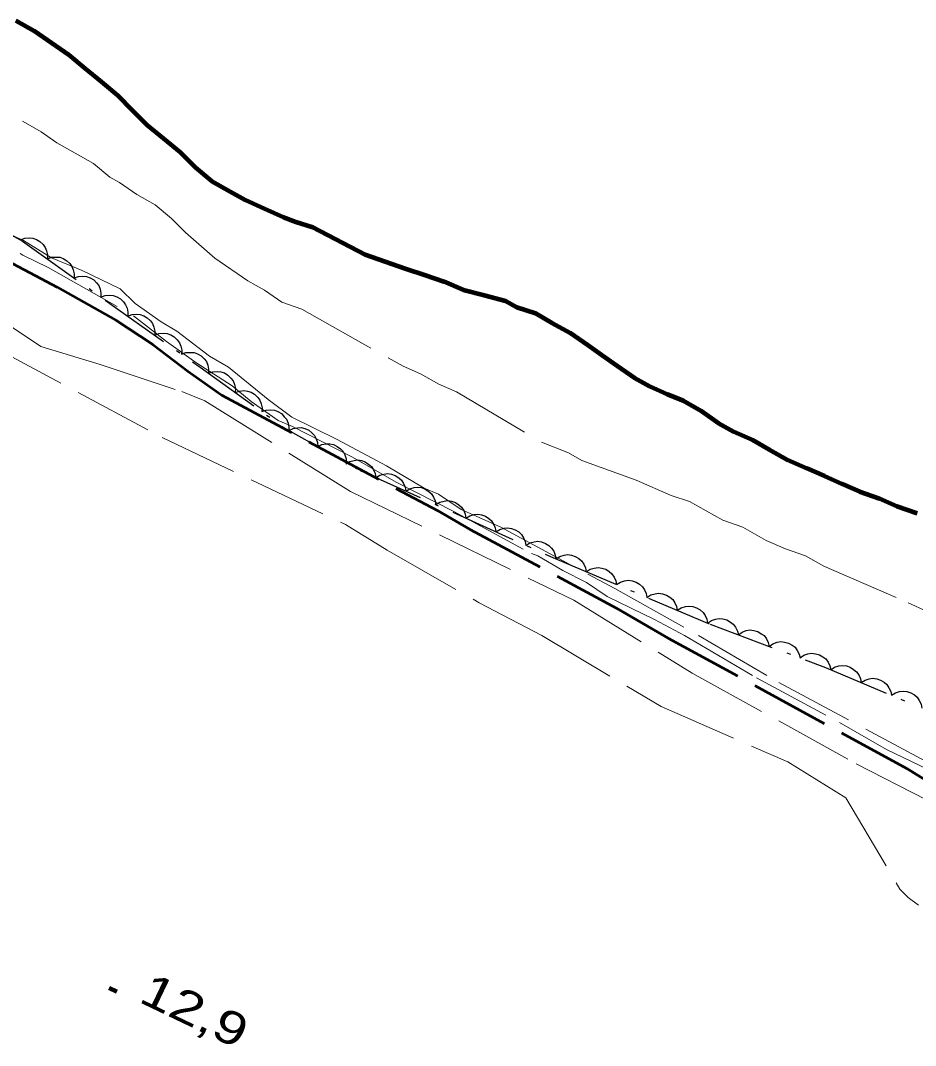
# Model space of a CAD drawing. Extents: x 355726 to 357533, y 5103782 to 5105258.
# Drawn here: x 356220.62 to 356261.39, y 5104450.35 to 5104497.02 of the extents above; entities that cross this region are included whole.
import ezdxf

# ---------------------------------------------------------------- set-up
doc = ezdxf.new("R2010")
doc.units = 0
doc.header["$LTSCALE"] = 0.6
for name, pattern in [('DASH_DOUBLE_DOT', [9.2, 5, -1.2, 0.3, -1.2, 0.3, -1.2]), ('DOT_DASHED', [7.7, 5, -1.2, 0.3, -1.2]), ('LONG_DASHED', [7.5, 6, -1.5])]:
    doc.linetypes.add(name, pattern=pattern)
for name, color, linetype, lineweight in [('1', 7, 'LONG_DASHED', 53), ('2', 7, 'LONG_DASHED', 13), ('3', 7, 'Continuous', 140), ('4', 7, 'DASH_DOUBLE_DOT', 53), ('44', 7, 'Continuous', 25)]:
    doc.layers.add(name, color=color, linetype=linetype, lineweight=lineweight)

msp = doc.modelspace()

# ---------------------------------------------------------------- linework, layer by layer
at = {"layer": '1'}
msp.add_lwpolyline([(356211.56, 5104490.01), (356213.1, 5104489.72), (356213.8, 5104489.48), (356214.47, 5104489.13), (356215.8, 5104488.33), (356222.29, 5104484.88), (356224.97, 5104483.38), (356226.65, 5104482.26), (356228.25, 5104481.05), (356229.79, 5104479.96), (356239.61, 5104474.71), (356241.1, 5104473.84), (356247.77, 5104470.26), (356250.12, 5104468.9), (356260.99, 5104462.96), (356262.46, 5104462.05)], dxfattribs=at)
at = {"layer": '2'}
for points in [[(356216.6, 5104494.25), (356220.74, 5104492.42), (356221.57, 5104491.95), (356222.28, 5104491.45), (356223.95, 5104490.51), (356224.69, 5104489.89), (356225.14, 5104489.64), (356225.93, 5104489.09), (356226.76, 5104488.63), (356227.51, 5104488.01), (356228.14, 5104487.36), (356229.48, 5104486.2), (356230.98, 5104485.16), (356231.74, 5104484.74), (356232.52, 5104484.19), (356233.44, 5104483.87), (356238.05, 5104481.28), (356238.85, 5104480.93), (356239.68, 5104480.46), (356240.48, 5104480.11), (356244.36, 5104477.82), (356245.58, 5104477.33), (356246.19, 5104476.99), (356248.66, 5104476.09), (356250.26, 5104475.39), (356251.1, 5104475.12), (356252.61, 5104474.27), (356253.53, 5104473.95), (356254.59, 5104473.35), (356255.46, 5104472.96), (356256.38, 5104472.64), (356257.21, 5104472.17), (356261.05, 5104470.51), (356261.92, 5104470.11)], [(356216.72, 5104488.67), (356220.73, 5104486.34), (356221.89, 5104485.78), (356225.77, 5104483.58), (356227.28, 5104482.41), (356228.61, 5104481.45), (356230.26, 5104480.38), (356231.13, 5104479.67), (356232.36, 5104478.8), (356233.01, 5104478.54), (356235.72, 5104477.16), (356237.76, 5104475.98), (356240.36, 5104474.67), (356243.9, 5104472.75), (356244.18, 5104472.65), (356245.32, 5104471.98), (356246.41, 5104471.43), (356247.34, 5104470.8), (356249.5, 5104469.75), (356250.86, 5104469.01), (356254.14, 5104467.09), (356257.93, 5104465.05), (356260.07, 5104463.82), (356261.93, 5104462.93)], [(356207.03, 5104485.49), (356208.07, 5104486.51), (356208.69, 5104486.93), (356209.73, 5104487.34), (356211.8, 5104487.96), (356215.74, 5104487.13), (356217.61, 5104485.07), (356220.31, 5104483.01), (356221.55, 5104482.18), (356224.25, 5104481.36), (356227.98, 5104480.12), (356229.02, 5104479.7), (356235.66, 5104475.57), (356245.83, 5104470.62), (356251.22, 5104467.3), (356258.69, 5104463.18), (356263.88, 5104460.5)], [(356220.23, 5104487.25), (356220.76, 5104487), (356222.04, 5104486.21), (356223.43, 5104485.63), (356225.16, 5104484.8)], [(356225.16, 5104484.8), (356225.85, 5104484.13), (356227.03, 5104483.3), (356227.75, 5104482.87), (356229.23, 5104481.73), (356230.1, 5104481.23), (356231.9, 5104479.76), (356232.98, 5104478.96), (356235.05, 5104477.94), (356237.29, 5104476.75), (356239.01, 5104475.73), (356239.66, 5104475.45), (356240.7, 5104474.76), (356242.5, 5104473.95), (356247.69, 5104471.15), (356251.51, 5104469.01), (356255.16, 5104466.88), (356270.1, 5104458.86)], [(356219.29, 5104482.21), (356227.07, 5104478.03), (356235.42, 5104474.07), (356237.33, 5104472.9), (356241.52, 5104470.51), (356244.37, 5104469.01), (356249.8, 5104465.78), (356255.57, 5104463.26), (356258.21, 5104461.63), (356260.68, 5104457.47), (356261.06, 5104457.09), (356261.53, 5104456.74)]]:
    msp.add_lwpolyline(points, dxfattribs=at)
at = {"layer": '3'}
msp.add_line((356224.66, 5104452.98), (356225.02, 5104452.81), dxfattribs=at)
at = {"layer": '4', "linetype": 'Continuous', "lineweight": 90}
msp.add_lwpolyline([(356220.41, 5104497.02), (356221.25, 5104496.55), (356222.03, 5104496), (356222.82, 5104495.46), (356223.57, 5104494.84), (356224.32, 5104494.22), (356225.06, 5104493.6), (356225.69, 5104492.95), (356226.39, 5104492.26), (356227.14, 5104491.64), (356227.89, 5104491.02), (356228.59, 5104490.33), (356229.34, 5104489.71), (356230.17, 5104489.24), (356230.85, 5104488.86), (356231.72, 5104488.46), (356232.6, 5104488.07), (356233.17, 5104487.85), (356233.94, 5104487.61), (356236.32, 5104486.37), (356237.24, 5104486.05), (356238.15, 5104485.73), (356239.07, 5104485.42), (356239.91, 5104485.14), (356240.79, 5104484.75), (356241.75, 5104484.51), (356242.71, 5104484.26), (356243.23, 5104483.96), (356244.08, 5104483.69), (356244.83, 5104483.26), (356245.66, 5104482.8), (356246.45, 5104482.25), (356247.09, 5104481.79), (356247.8, 5104481.29), (356248.59, 5104480.75), (356249.27, 5104480.37), (356250.07, 5104480.01), (356250.8, 5104479.71), (356251.63, 5104479.24), (356252.42, 5104478.69), (356253.1, 5104478.31), (356253.97, 5104477.92), (356254.73, 5104477.49), (356255.56, 5104477.02), (356256.43, 5104476.63), (356257.23, 5104476.28), (356258.03, 5104475.93), (356258.83, 5104475.58), (356259.75, 5104475.26), (356260.54, 5104474.91), (356261.46, 5104474.59)], dxfattribs=at)
at = {"layer": '44', "linetype": 'DOT_DASHED'}
msp.add_lwpolyline([(356216.2, 5104489.52), (356220.72, 5104486.97), (356224.69, 5104484.14), (356228.81, 5104481.23), (356232.63, 5104478.48), (356236.1, 5104476.53), (356244.98, 5104472.52), (356252.04, 5104469.53), (356257.29, 5104467.56), (356261.47, 5104465.8)], dxfattribs=at)
at = {"layer": '44'}
for points in [[(356220.63, 5104487.04), (356220.82, 5104487.11), (356221.02, 5104487.12), (356221.19, 5104487.11), (356221.35, 5104487.05), (356221.51, 5104486.96), (356221.65, 5104486.82), (356221.75, 5104486.69), (356221.81, 5104486.53), (356221.85, 5104486.35), (356221.85, 5104486.17)], [(356221.85, 5104486.17), (356222.04, 5104486.24), (356222.25, 5104486.25), (356222.41, 5104486.24), (356222.57, 5104486.18), (356222.73, 5104486.08), (356222.87, 5104485.95), (356222.97, 5104485.82), (356223.03, 5104485.66), (356223.07, 5104485.48), (356223.07, 5104485.3)], [(356223.07, 5104485.3), (356223.26, 5104485.37), (356223.47, 5104485.38), (356223.63, 5104485.37), (356223.8, 5104485.31), (356223.96, 5104485.21), (356224.09, 5104485.08), (356224.19, 5104484.95), (356224.26, 5104484.79), (356224.29, 5104484.61), (356224.29, 5104484.43)], [(356224.29, 5104484.42), (356224.48, 5104484.5), (356224.69, 5104484.51), (356224.85, 5104484.5), (356225.02, 5104484.44), (356225.18, 5104484.35), (356225.31, 5104484.21), (356225.41, 5104484.08), (356225.48, 5104483.92), (356225.52, 5104483.74), (356225.51, 5104483.56)], [(356225.51, 5104483.56), (356225.71, 5104483.63), (356225.91, 5104483.65), (356226.08, 5104483.63), (356226.24, 5104483.57), (356226.4, 5104483.48), (356226.54, 5104483.34), (356226.64, 5104483.22), (356226.7, 5104483.05), (356226.74, 5104482.87), (356226.74, 5104482.69)], [(356226.74, 5104482.69), (356226.93, 5104482.77), (356227.14, 5104482.78), (356227.3, 5104482.77), (356227.47, 5104482.71), (356227.63, 5104482.61), (356227.76, 5104482.48), (356227.86, 5104482.35), (356227.93, 5104482.19), (356227.97, 5104482.01), (356227.96, 5104481.83)], [(356227.96, 5104481.83), (356228.16, 5104481.9), (356228.36, 5104481.91), (356228.53, 5104481.9), (356228.69, 5104481.84), (356228.85, 5104481.75), (356228.99, 5104481.61), (356229.09, 5104481.49), (356229.15, 5104481.32), (356229.19, 5104481.14), (356229.19, 5104480.96)], [(356229.19, 5104480.96), (356229.38, 5104481.03), (356229.59, 5104481.04), (356229.75, 5104481.03), (356229.91, 5104480.97), (356230.07, 5104480.87), (356230.21, 5104480.74), (356230.31, 5104480.61), (356230.37, 5104480.44), (356230.41, 5104480.26), (356230.4, 5104480.08)], [(356230.4, 5104480.08), (356230.6, 5104480.15), (356230.8, 5104480.17), (356230.97, 5104480.15), (356231.13, 5104480.09), (356231.29, 5104480), (356231.43, 5104479.86), (356231.53, 5104479.73), (356231.59, 5104479.57), (356231.63, 5104479.39), (356231.62, 5104479.21)], [(356231.62, 5104479.21), (356231.82, 5104479.28), (356232.02, 5104479.29), (356232.19, 5104479.28), (356232.35, 5104479.21), (356232.51, 5104479.12), (356232.64, 5104478.98), (356232.74, 5104478.86), (356232.81, 5104478.69), (356232.84, 5104478.51), (356232.84, 5104478.33)], [(356232.85, 5104478.35), (356233.04, 5104478.45), (356233.24, 5104478.48), (356233.41, 5104478.49), (356233.58, 5104478.44), (356233.75, 5104478.37), (356233.89, 5104478.25), (356234.01, 5104478.13), (356234.09, 5104477.97), (356234.15, 5104477.8), (356234.16, 5104477.62)], [(356234.16, 5104477.62), (356234.35, 5104477.71), (356234.55, 5104477.75), (356234.71, 5104477.75), (356234.88, 5104477.71), (356235.05, 5104477.63), (356235.2, 5104477.51), (356235.32, 5104477.4), (356235.4, 5104477.24), (356235.45, 5104477.06), (356235.47, 5104476.88)], [(356235.44, 5104476.83), (356235.62, 5104476.94), (356235.82, 5104476.99), (356235.98, 5104477.01), (356236.15, 5104476.98), (356236.33, 5104476.92), (356236.49, 5104476.81), (356236.61, 5104476.71), (356236.71, 5104476.56), (356236.78, 5104476.39), (356236.81, 5104476.21)], [(356236.81, 5104476.21), (356236.99, 5104476.32), (356237.18, 5104476.37), (356237.35, 5104476.39), (356237.52, 5104476.36), (356237.69, 5104476.3), (356237.85, 5104476.19), (356237.98, 5104476.09), (356238.07, 5104475.94), (356238.14, 5104475.77), (356238.18, 5104475.59)], [(356238.18, 5104475.59), (356238.35, 5104475.7), (356238.55, 5104475.75), (356238.71, 5104475.77), (356238.89, 5104475.75), (356239.06, 5104475.68), (356239.22, 5104475.58), (356239.35, 5104475.47), (356239.44, 5104475.32), (356239.51, 5104475.15), (356239.54, 5104474.98)], [(356239.54, 5104474.98), (356239.72, 5104475.09), (356239.92, 5104475.14), (356240.08, 5104475.16), (356240.25, 5104475.13), (356240.43, 5104475.07), (356240.59, 5104474.96), (356240.71, 5104474.86), (356240.81, 5104474.71), (356240.88, 5104474.54), (356240.91, 5104474.36)], [(356240.91, 5104474.36), (356241.09, 5104474.47), (356241.28, 5104474.52), (356241.45, 5104474.54), (356241.62, 5104474.51), (356241.8, 5104474.45), (356241.95, 5104474.34), (356242.08, 5104474.24), (356242.17, 5104474.09), (356242.25, 5104473.92), (356242.28, 5104473.74)], [(356242.28, 5104473.74), (356242.45, 5104473.85), (356242.65, 5104473.9), (356242.81, 5104473.92), (356242.99, 5104473.89), (356243.16, 5104473.83), (356243.32, 5104473.73), (356243.45, 5104473.62), (356243.54, 5104473.47), (356243.61, 5104473.3), (356243.64, 5104473.12)], [(356243.64, 5104473.12), (356243.82, 5104473.23), (356244.02, 5104473.28), (356244.18, 5104473.31), (356244.36, 5104473.28), (356244.53, 5104473.21), (356244.69, 5104473.11), (356244.81, 5104473), (356244.91, 5104472.85), (356244.98, 5104472.68), (356245.01, 5104472.51)], [(356245.01, 5104472.51), (356245.19, 5104472.62), (356245.38, 5104472.68), (356245.54, 5104472.7), (356245.72, 5104472.68), (356245.89, 5104472.62), (356246.06, 5104472.52), (356246.18, 5104472.41), (356246.28, 5104472.27), (356246.36, 5104472.1), (356246.39, 5104471.92)], [(356246.39, 5104471.92), (356246.57, 5104472.04), (356246.76, 5104472.09), (356246.93, 5104472.12), (356247.1, 5104472.09), (356247.28, 5104472.03), (356247.44, 5104471.93), (356247.56, 5104471.83), (356247.66, 5104471.68), (356247.74, 5104471.51), (356247.77, 5104471.34)], [(356247.77, 5104471.34), (356247.95, 5104471.45), (356248.14, 5104471.51), (356248.31, 5104471.53), (356248.48, 5104471.51), (356248.66, 5104471.45), (356248.82, 5104471.35), (356248.95, 5104471.24), (356249.04, 5104471.1), (356249.12, 5104470.93), (356249.15, 5104470.75)], [(356249.15, 5104470.75), (356249.33, 5104470.87), (356249.53, 5104470.92), (356249.69, 5104470.95), (356249.86, 5104470.92), (356250.04, 5104470.86), (356250.2, 5104470.76), (356250.33, 5104470.66), (356250.42, 5104470.51), (356250.5, 5104470.34), (356250.54, 5104470.17)], [(356250.54, 5104470.17), (356250.71, 5104470.28), (356250.91, 5104470.34), (356251.07, 5104470.36), (356251.24, 5104470.34), (356251.42, 5104470.28), (356251.58, 5104470.18), (356251.71, 5104470.07), (356251.81, 5104469.93), (356251.88, 5104469.76), (356251.92, 5104469.58)], [(356251.92, 5104469.58), (356252.09, 5104469.7), (356252.28, 5104469.76), (356252.44, 5104469.79), (356252.62, 5104469.78), (356252.79, 5104469.73), (356252.96, 5104469.63), (356253.09, 5104469.53), (356253.19, 5104469.39), (356253.28, 5104469.22), (356253.32, 5104469.05)], [(356253.32, 5104469.05), (356253.49, 5104469.17), (356253.68, 5104469.24), (356253.84, 5104469.27), (356254.02, 5104469.25), (356254.2, 5104469.2), (356254.36, 5104469.1), (356254.49, 5104469.01), (356254.6, 5104468.86), (356254.68, 5104468.7), (356254.72, 5104468.52)], [(356254.72, 5104468.52), (356254.89, 5104468.64), (356255.09, 5104468.71), (356255.25, 5104468.74), (356255.42, 5104468.72), (356255.6, 5104468.67), (356255.77, 5104468.58), (356255.9, 5104468.48), (356256, 5104468.34), (356256.09, 5104468.17), (356256.13, 5104468)], [(356256.13, 5104468), (356256.3, 5104468.12), (356256.49, 5104468.18), (356256.65, 5104468.21), (356256.83, 5104468.19), (356257.01, 5104468.14), (356257.17, 5104468.05), (356257.3, 5104467.95), (356257.41, 5104467.81), (356257.49, 5104467.64), (356257.53, 5104467.47)], [(356257.53, 5104467.46), (356257.7, 5104467.57), (356257.9, 5104467.63), (356258.06, 5104467.65), (356258.24, 5104467.63), (356258.41, 5104467.57), (356258.57, 5104467.47), (356258.7, 5104467.37), (356258.8, 5104467.22), (356258.88, 5104467.05), (356258.91, 5104466.88)], [(356258.91, 5104466.88), (356259.09, 5104466.99), (356259.28, 5104467.05), (356259.44, 5104467.07), (356259.62, 5104467.05), (356259.79, 5104466.99), (356259.96, 5104466.89), (356260.08, 5104466.79), (356260.18, 5104466.64), (356260.26, 5104466.47), (356260.29, 5104466.3)], [(356260.29, 5104466.3), (356260.47, 5104466.41), (356260.66, 5104466.47), (356260.83, 5104466.49), (356261, 5104466.47), (356261.18, 5104466.41), (356261.34, 5104466.31), (356261.47, 5104466.21), (356261.56, 5104466.06), (356261.64, 5104465.89), (356261.68, 5104465.71)]]:
    msp.add_lwpolyline(points, dxfattribs=at)

# ---------------------------------------------------------------- texts
at = {"layer": '3', "width": 1.3}
msp.add_text('12,9   ', height=1.5, rotation=334.423, dxfattribs=at).set_placement((356225.95, 5104452.36))

doc.saveas('drawing.dxf')
